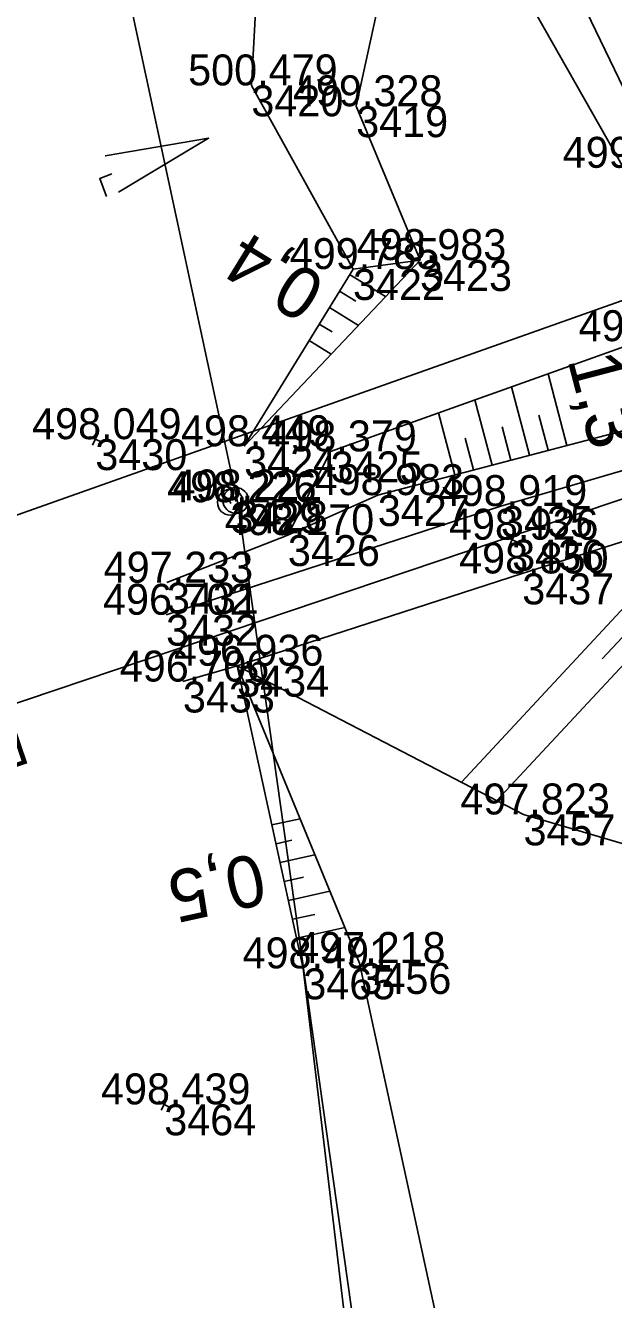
# Model space of a CAD drawing. Extents: x -1234191 to 23050, y -1290331 to -741191.
# Drawn here: x -864795.41 to -864772.59, y -1103617.8 to -1103568.37 of the extents above; entities that cross this region are included whole.
import ezdxf

# ---------------------------------------------------------------- set-up
doc = ezdxf.new("R2010")
doc.units = 0
for name, color, linetype in [('Vrstva 3', 7, 'Continuous'), ('Vrstva 4', 7, 'Continuous'), ('Vrstva 48', 7, 'Continuous'), ('Vrstva 49', 7, 'Continuous'), ('Vrstva 51', 7, 'Continuous'), ('Vrstva 53', 7, 'Continuous'), ('Vrstva 58', 7, 'Continuous'), ('Vrstva 60', 7, 'Continuous'), ('Vrstva 61', 7, 'Continuous')]:
    doc.layers.add(name, color=color, linetype=linetype)

msp = doc.modelspace()

# ---------------------------------------------------------------- linework, layer by layer
at = {"layer": 'Vrstva 3'}
msp.add_line((-864812.99, -1103593.459), (-864765.025, -1103576.481), dxfattribs=at)
at = {"layer": 'Vrstva 4'}
msp.add_line((-864816.442, -1103601.63), (-864763.181, -1103583.681), dxfattribs=at)
at = {"layer": 'Vrstva 48'}
for p, q in [((-864782.83, -1103578.033), (-864781.438, -1103578.888)), ((-864783.222, -1103578.671), (-864782.593, -1103579.058)), ((-864783.615, -1103579.31), (-864782.491, -1103580.002)), ((-864784.008, -1103579.949), (-864783.512, -1103580.254)), ((-864784.401, -1103580.588), (-864783.543, -1103581.115)), ((-864774.396, -1103584.658), (-864775.127, -1103581.879)), ((-864775.847, -1103585.039), (-864776.545, -1103582.385)), ((-864777.298, -1103585.421), (-864777.963, -1103582.891)), ((-864778.749, -1103585.802), (-864779.381, -1103583.397)), ((-864775.122, -1103584.849), (-864775.479, -1103583.49)), ((-864776.572, -1103585.23), (-864776.913, -1103583.934)), ((-864778.023, -1103585.611), (-864778.347, -1103584.378)), ((-864768.791, -1103587.295), (-864778.491, -1103597.724)), ((-864768.242, -1103587.806), (-864773.021, -1103592.944)), ((-864767.693, -1103588.317), (-864777.109, -1103598.441)), ((-864785.845, -1103599.38), (-864784.754, -1103599.141)), ((-864785.685, -1103600.112), (-864785.075, -1103599.979)), ((-864785.525, -1103600.845), (-864784.174, -1103600.549)), ((-864785.364, -1103601.578), (-864784.625, -1103601.416)), ((-864785.204, -1103602.31), (-864783.595, -1103601.958)), ((-864785.044, -1103603.043), (-864784.174, -1103602.853)), ((-864784.884, -1103603.776), (-864783.015, -1103603.367))]:
    msp.add_line(p, q, dxfattribs=at)
at = {"layer": 'Vrstva 49'}
for p, q in [((-864782.697, -1103577.817), (-864780.097, -1103577.469)), ((-864792.927, -1103584.312), (-864792.473, -1103584.522)), ((-864792.595, -1103584.19), (-864792.805, -1103584.644)), ((-864776.416, -1103588.09), (-864776.626, -1103588.544)), ((-864776.748, -1103588.212), (-864776.294, -1103588.422)), ((-864790.245, -1103610.106), (-864789.805, -1103610.342)), ((-864789.907, -1103610.004), (-864790.143, -1103610.444))]:
    msp.add_line(p, q, dxfattribs=at)
for points in [[(-864840.881, -1103428.131), (-864832.484, -1103443.188), (-864818.876, -1103470.423), (-864807.256, -1103494.151), (-864797.12, -1103514.111), (-864787.526, -1103534.719), (-864777.281, -1103560.254), (-864767.99, -1103579.502), (-864768.773, -1103583.184), (-864781.736, -1103586.587)], [(-864786.923, -1103584.691), (-864780.097, -1103577.469), (-864782.575, -1103571.5), (-864781.34, -1103565.866), (-864781.408, -1103556.372)], [(-864783.656, -1103556.205), (-864785.959, -1103558.306), (-864786.643, -1103570.691), (-864782.697, -1103577.817)], [(-864785.225, -1103588.139), (-864783.568, -1103584.891), (-864771.584, -1103580.615), (-864772.201, -1103573.888), (-864778.088, -1103563.521), (-864781.408, -1103556.372)], [(-864782.697, -1103577.817), (-864786.923, -1103584.691)], [(-864781.736, -1103586.587), (-864785.225, -1103588.139), (-864789.923, -1103589.983)], [(-864782.514, -1103622.77), (-864784.627, -1103604.948), (-864787.196, -1103593.207)], [(-864787.196, -1103593.207), (-864782.45, -1103604.74), (-864778.622, -1103622.369), (-864775.697, -1103636.223)], [(-864776.079, -1103598.976), (-864787.196, -1103593.207)], [(-864759.225, -1103628.475), (-864764.007, -1103615.149), (-864764.72, -1103602.314), (-864776.079, -1103598.976)]]:
    msp.add_lwpolyline(points, dxfattribs=at)
at = {"layer": 'Vrstva 51'}
for points in [[(-864789.953, -1103591.228), (-864776.955, -1103587.012), (-864770.194, -1103585.032), (-864767.789, -1103584.063)], [(-864766.907, -1103586.674), (-864768.791, -1103587.295), (-864776.129, -1103589.626), (-864787.196, -1103593.207)], [(-864787.196, -1103593.207), (-864789.299, -1103593.821)]]:
    msp.add_lwpolyline(points, dxfattribs=at)
at = {"layer": 'Vrstva 53'}
for p, q in [((-864787.478, -1103586.817), (-864787.444, -1103586.911)), ((-864787.265, -1103586.747), (-864787.231, -1103586.841))]:
    msp.add_line(p, q, dxfattribs=at)
msp.add_lwpolyline([(-864851.8, -1103965.2), (-864832.93, -1103934.25), (-864802.44, -1103886.38), (-864769.72, -1103812.69), (-864751.48, -1103715.25), (-864751.19, -1103685.96), (-864767.18, -1103674.13), (-864782.08, -1103622.93), (-864787.15, -1103586.96), (-864794.59, -1103552.36), (-864798.3, -1103518.33), (-864820.12, -1103492.38), (-864862.25, -1103399.25), (-864883.05, -1103347.48), (-864889.03, -1103323.28), (-864892.77, -1103263.78)], dxfattribs=at)
for centre in [(-864787.461, -1103586.864), (-864787.248, -1103586.794)]:
    msp.add_circle(centre, 0.499, dxfattribs=at)
at = {"layer": 'Vrstva 58'}
for points in [[(-864792.321, -1103573.422), (-864788.307, -1103572.745), (-864791.803, -1103574.829)], [(-864792.062, -1103574.125), (-864792.531, -1103574.298), (-864792.272, -1103575.002)]]:
    msp.add_lwpolyline(points, dxfattribs=at)
at = {"layer": 'Vrstva 60'}
for p, q in [((-864786.643, -1103570.691), (-864786.643, -1103570.691)), ((-864782.575, -1103571.5), (-864782.575, -1103571.5)), ((-864780.097, -1103577.469), (-864780.097, -1103577.469)), ((-864782.697, -1103577.817), (-864782.697, -1103577.817)), ((-864792.7, -1103584.417), (-864792.7, -1103584.417)), ((-864786.923, -1103584.691), (-864786.923, -1103584.691)), ((-864783.568, -1103584.891), (-864783.568, -1103584.891)), ((-864781.736, -1103586.587), (-864781.736, -1103586.587)), ((-864787.461, -1103586.864), (-864787.461, -1103586.864)), ((-864787.248, -1103586.794), (-864787.248, -1103586.794)), ((-864776.955, -1103587.012), (-864776.955, -1103587.012)), ((-864785.225, -1103588.139), (-864785.225, -1103588.139)), ((-864776.521, -1103588.317), (-864776.521, -1103588.317)), ((-864789.923, -1103589.983), (-864789.923, -1103589.983)), ((-864776.129, -1103589.626), (-864776.129, -1103589.626)), ((-864789.953, -1103591.228), (-864789.953, -1103591.228)), ((-864787.196, -1103593.207), (-864787.196, -1103593.207)), ((-864789.299, -1103593.821), (-864789.299, -1103593.821)), ((-864776.079, -1103598.976), (-864776.079, -1103598.976)), ((-864784.627, -1103604.948), (-864784.627, -1103604.948)), ((-864782.45, -1103604.74), (-864782.45, -1103604.74)), ((-864790.025, -1103610.224), (-864790.025, -1103610.224))]:
    msp.add_line(p, q, dxfattribs=at)

# ---------------------------------------------------------------- texts
at = {"layer": 'Vrstva 4'}
msp.add_text('Přejezd č. P641', height=1.5, rotation=198.6243, dxfattribs=at).set_placement((-864795.661, -1103595.519))
at = {"layer": 'Vrstva 48'}
for s, rotation, p in [('0,4', 148.4176, (-864783.655, -1103578.258)), ('1,3', 284.7242, (-864774.383, -1103581.328)), ('0,5', 192.3421, (-864786.373, -1103600.46))]:
    msp.add_text(s, height=2, rotation=rotation, dxfattribs=at).set_placement(p)
at = {"layer": 'Vrstva 60'}
for s, p in [('3420', (-864786.643, -1103571.891)), ('3419', (-864782.575, -1103572.7)), ('3423', (-864780.097, -1103578.669)), ('3422', (-864782.697, -1103579.017)), ('3430', (-864792.7, -1103585.617)), ('3424', (-864786.923, -1103585.891)), ('3425', (-864783.568, -1103586.091)), ('3427', (-864781.736, -1103587.787)), ('3429', (-864787.461, -1103588.064)), ('3428', (-864787.248, -1103587.994)), ('3435', (-864776.955, -1103588.212)), ('3426', (-864785.225, -1103589.339)), ('3436', (-864776.521, -1103589.517)), ('3437', (-864776.129, -1103590.826)), ('3431', (-864789.923, -1103591.183)), ('3432', (-864789.953, -1103592.428)), ('3434', (-864787.196, -1103594.407)), ('3433', (-864789.299, -1103595.021)), ('3457', (-864776.079, -1103600.176)), ('3465', (-864784.627, -1103606.148)), ('3456', (-864782.45, -1103605.94)), ('3464', (-864790.025, -1103611.424))]:
    msp.add_text(s, height=1.2, dxfattribs=at).set_placement(p)
at = {"layer": 'Vrstva 61'}
for s, p in [('500.479', (-864789.097, -1103570.691)), ('499.328', (-864785.029, -1103571.5)), ('499.561', (-864774.558, -1103573.888)), ('498.983', (-864782.549, -1103577.469)), ('499.785', (-864785.153, -1103577.817)), ('499.221', (-864773.941, -1103580.615)), ('498.049', (-864795.154, -1103584.417)), ('498.449', (-864789.377, -1103584.691)), ('498.379', (-864786.022, -1103584.891)), ('498.226', (-864789.913, -1103586.864)), ('498.222', (-864789.696, -1103586.794)), ('498.983', (-864784.188, -1103586.587)), ('498.919', (-864779.409, -1103587.012)), ('498.170', (-864787.676, -1103588.139)), ('498.926', (-864778.973, -1103588.317)), ('498.850', (-864778.58, -1103589.626)), ('497.233', (-864792.375, -1103589.983)), ('496.702', (-864792.401, -1103591.228)), ('496.936', (-864789.648, -1103593.207)), ('496.706', (-864791.751, -1103593.821)), ('497.823', (-864778.531, -1103598.976)), ('498.491', (-864786.984, -1103604.948)), ('497.218', (-864784.904, -1103604.74)), ('498.439', (-864792.479, -1103610.224))]:
    msp.add_text(s, height=1.2, dxfattribs=at).set_placement(p)

doc.saveas('drawing.dxf')
